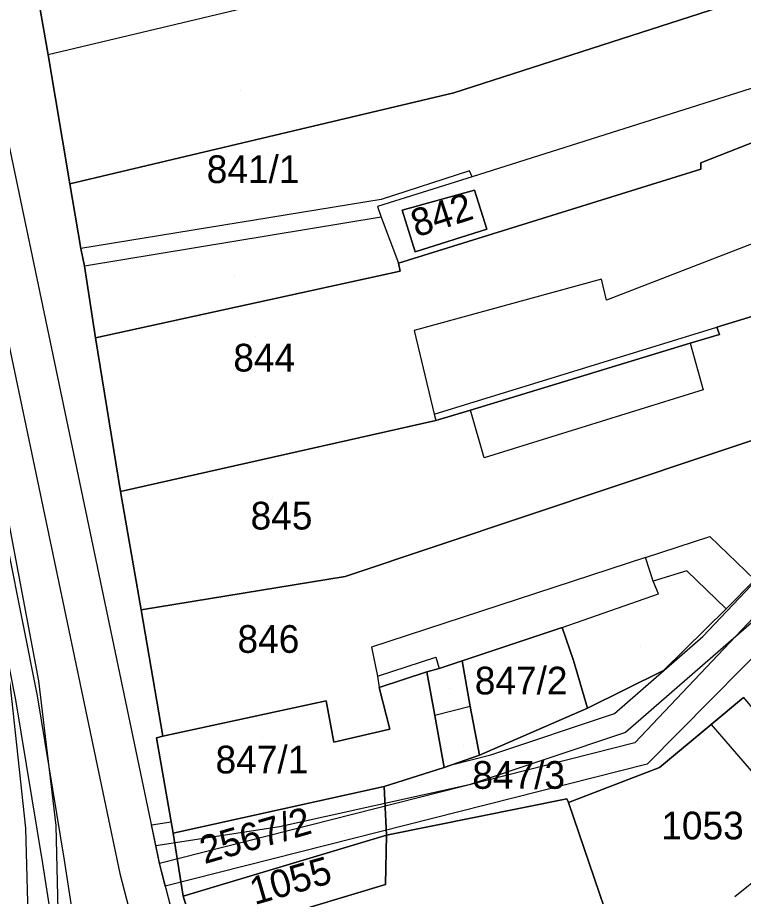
# Model space of a CAD drawing. Extents: x -263423 to -261326, y -1240067 to -1237864.
# Drawn here: x -262710.5 to -262658.2, y -1239766.9 to -1239703.5 of the extents above; entities that cross this region are included whole.
import ezdxf

# ---------------------------------------------------------------- set-up
doc = ezdxf.new("R2010")
doc.units = 0
for name, color, linetype in [('body_kn', 7, 'Continuous'), ('kladpar_druhypozemkov', 7, 'Continuous'), ('kladpar_hranice', 7, 'Continuous'), ('kladpar_parcelnecisla', 7, 'Continuous'), ('kladpar_plochy', 7, 'Continuous'), ('kladpar_sipky', 7, 'Continuous'), ('tarchy_linie', 7, 'Continuous'), ('zappar_hrandruhpozemk', 7, 'Continuous')]:
    doc.layers.add(name, color=color, linetype=linetype)

msp = doc.modelspace()

# ---------------------------------------------------------------- linework, layer by layer
at = {"layer": 'body_kn'}
for p, q in [((-262708.34, -1239706.18), (-262708.34, -1239706.18)), ((-262679.06, -1239708.92), (-262679.06, -1239708.92)), ((-262679.06, -1239708.92), (-262679.06, -1239708.92)), ((-262661.25, -1239713.97), (-262661.25, -1239713.97)), ((-262661.25, -1239714.42), (-262661.25, -1239714.42)), ((-262661.25, -1239714.42), (-262661.25, -1239714.42)), ((-262677.93, -1239714.54), (-262677.93, -1239714.54)), ((-262677.74, -1239714.98), (-262677.74, -1239714.98)), ((-262706.78, -1239715.48), (-262706.78, -1239715.48)), ((-262677.56, -1239715.94), (-262677.56, -1239715.94)), ((-262677.56, -1239715.94), (-262677.56, -1239715.94)), ((-262684.31, -1239716.61), (-262684.31, -1239716.61)), ((-262684.57, -1239717.12), (-262684.57, -1239717.12)), ((-262682.78, -1239717.38), (-262682.78, -1239717.38)), ((-262684.31, -1239717.88), (-262684.31, -1239717.88)), ((-262684.31, -1239717.88), (-262684.31, -1239717.88)), ((-262676.68, -1239718.75), (-262676.68, -1239718.75)), ((-262705.97, -1239720.14), (-262705.97, -1239720.14)), ((-262681.84, -1239720.38), (-262681.84, -1239720.38)), ((-262683.05, -1239721.2), (-262683.05, -1239721.2)), ((-262705.72, -1239721.41), (-262705.72, -1239721.41)), ((-262682.93, -1239721.77), (-262682.93, -1239721.77)), ((-262668.41, -1239722.35), (-262668.41, -1239722.35)), ((-262668.04, -1239723.88), (-262668.04, -1239723.88)), ((-262660.09, -1239725.83), (-262660.09, -1239725.83)), ((-262681.93, -1239726.05), (-262681.93, -1239726.05)), ((-262659.9, -1239726.34), (-262659.9, -1239726.34)), ((-262704.92, -1239726.58), (-262704.92, -1239726.58)), ((-262662, -1239726.97), (-262662, -1239726.97)), ((-262662, -1239726.97), (-262662, -1239726.97)), ((-262661.06, -1239730.35), (-262661.06, -1239730.35)), ((-262680.48, -1239732.1), (-262680.48, -1239732.1)), ((-262677.87, -1239731.8), (-262677.87, -1239731.8)), ((-262680.36, -1239732.55), (-262680.36, -1239732.55)), ((-262680.36, -1239732.55), (-262680.36, -1239732.55)), ((-262676.87, -1239735.24), (-262676.87, -1239735.24)), ((-262703.11, -1239737.67), (-262703.11, -1239737.67)), ((-262660.59, -1239740.92), (-262660.59, -1239740.92)), ((-262665.24, -1239742.43), (-262665.24, -1239742.43)), ((-262662.25, -1239743.4), (-262662.25, -1239743.4)), ((-262686.9, -1239743.8), (-262686.9, -1239743.8)), ((-262686.9, -1239743.8), (-262686.9, -1239743.8)), ((-262664.68, -1239744.15), (-262664.68, -1239744.15)), ((-262664.3, -1239745.05), (-262664.3, -1239745.05)), ((-262701.62, -1239746.21), (-262701.62, -1239746.21)), ((-262659.4, -1239746.15), (-262659.4, -1239746.15)), ((-262659.4, -1239746.15), (-262659.4, -1239746.15)), ((-262671.25, -1239747.5), (-262671.25, -1239747.5)), ((-262671.25, -1239747.5), (-262671.25, -1239747.5)), ((-262661.09, -1239748.15), (-262661.09, -1239748.15)), ((-262685.01, -1239748.9), (-262685.01, -1239748.9)), ((-262680.36, -1239749.62), (-262680.36, -1239749.62)), ((-262678.45, -1239749.89), (-262678.45, -1239749.89)), ((-262670.43, -1239749.86), (-262670.43, -1239749.86)), ((-262680.11, -1239750.45), (-262680.11, -1239750.45)), ((-262684.57, -1239751.01), (-262684.57, -1239751.01)), ((-262684.57, -1239751.01), (-262684.57, -1239751.01)), ((-262681, -1239750.7), (-262681, -1239750.7)), ((-262663.94, -1239750.59), (-262663.94, -1239750.59)), ((-262709.03, -1239751.34), (-262709.03, -1239751.34)), ((-262684.45, -1239751.83), (-262684.45, -1239751.83)), ((-262709.13, -1239752.42), (-262709.13, -1239752.42)), ((-262688.27, -1239752.77), (-262688.27, -1239752.77)), ((-262688.27, -1239752.77), (-262688.27, -1239752.77)), ((-262677.89, -1239753.2), (-262677.89, -1239753.2)), ((-262677.89, -1239753.2), (-262677.89, -1239753.2)), ((-262669.42, -1239753.3), (-262669.42, -1239753.3)), ((-262667.46, -1239753.69), (-262667.46, -1239753.69)), ((-262680.44, -1239753.83), (-262680.44, -1239753.83)), ((-262683.69, -1239754.83), (-262683.69, -1239754.83)), ((-262660.49, -1239754.48), (-262660.49, -1239754.48)), ((-262700.51, -1239755.46), (-262700.51, -1239755.46)), ((-262700.06, -1239755.33), (-262700.06, -1239755.33)), ((-262666.67, -1239755.06), (-262666.67, -1239755.06)), ((-262687.71, -1239755.77), (-262687.71, -1239755.77)), ((-262666.01, -1239755.81), (-262666.01, -1239755.81)), ((-262677.21, -1239756.71), (-262677.21, -1239756.71)), ((-262676.39, -1239756.69), (-262676.39, -1239756.69)), ((-262679.23, -1239757.41), (-262679.23, -1239757.41)), ((-262665.11, -1239757.34), (-262665.11, -1239757.34)), ((-262679.76, -1239757.59), (-262679.76, -1239757.59)), ((-262664.22, -1239757.6), (-262664.22, -1239757.6)), ((-262684.09, -1239758.97), (-262684.09, -1239758.97)), ((-262684.09, -1239758.97), (-262684.09, -1239758.97)), ((-262677.95, -1239758.85), (-262677.95, -1239758.85)), ((-262670.91, -1239759.86), (-262670.91, -1239759.86)), ((-262670.91, -1239759.86), (-262670.91, -1239759.86)), ((-262670.79, -1239760.11), (-262670.79, -1239760.11)), ((-262709.96, -1239761.98), (-262709.96, -1239761.98)), ((-262707.79, -1239761.77), (-262707.79, -1239761.77)), ((-262700.88, -1239761.74), (-262700.88, -1239761.74)), ((-262699.46, -1239761.52), (-262699.46, -1239761.52)), ((-262691.65, -1239761.87), (-262691.65, -1239761.87)), ((-262699.32, -1239762.34), (-262699.32, -1239762.34)), ((-262683.91, -1239762.47), (-262683.91, -1239762.47)), ((-262683.91, -1239762.47), (-262683.91, -1239762.47)), ((-262700.57, -1239763.25), (-262700.57, -1239763.25)), ((-262707.17, -1239764.28), (-262707.17, -1239764.28)), ((-262700.3, -1239764.51), (-262700.3, -1239764.51)), ((-262708.73, -1239764.53), (-262708.73, -1239764.53)), ((-262700.29, -1239764.57), (-262700.29, -1239764.57)), ((-262703.16, -1239765.24), (-262703.16, -1239765.24)), ((-262699.88, -1239766.16), (-262699.88, -1239766.16)), ((-262683.99, -1239766.04), (-262683.99, -1239766.04)), ((-262698.58, -1239766.87), (-262698.58, -1239766.87))]:
    msp.add_line(p, q, dxfattribs=at)
at = {"layer": 'kladpar_druhypozemkov'}
for p, q in [((-262694.48, -1239708.77), (-262694.48, -1239708.77)), ((-262692.51, -1239713.31), (-262692.51, -1239713.31)), ((-262680.14, -1239717.22), (-262680.14, -1239717.22)), ((-262694.88, -1239722.17), (-262694.88, -1239722.17)), ((-262693.34, -1239726.52), (-262693.34, -1239726.52)), ((-262692.14, -1239738.12), (-262692.14, -1239738.12)), ((-262692.44, -1239747.32), (-262692.44, -1239747.32)), ((-262665.58, -1239748.87), (-262665.58, -1239748.87)), ((-262673.54, -1239750.32), (-262673.54, -1239750.32)), ((-262679.38, -1239751.92), (-262679.38, -1239751.92)), ((-262692.84, -1239755.42), (-262692.84, -1239755.42)), ((-262661.42, -1239760.11), (-262661.42, -1239760.11)), ((-262686.97, -1239762.33), (-262686.97, -1239762.33))]:
    msp.add_line(p, q, dxfattribs=at)
at = {"layer": 'kladpar_hranice'}
msp.add_line((-262706.78, -1239715.48), (-262679.06, -1239708.92), dxfattribs=at)
for points in [[(-262715.22, -1239671.11), (-262713.4, -1239679.02), (-262710.4, -1239694.13), (-262708.84, -1239703.31), (-262708.34, -1239706.18), (-262706.78, -1239715.48), (-262705.97, -1239720.14), (-262705.72, -1239721.41), (-262704.92, -1239726.58), (-262703.11, -1239737.67), (-262701.62, -1239746.21), (-262700.06, -1239755.33), (-262700.51, -1239755.46), (-262699.32, -1239762.34), (-262698.58, -1239766.87), (-262697.57, -1239770.12)], [(-262663.42, -1239680.4), (-262662.91, -1239680.34), (-262653.98, -1239677.45), (-262652.28, -1239682.1), (-262648.37, -1239693.14), (-262646.55, -1239698.05), (-262650.82, -1239699.56), (-262655.79, -1239701.39), (-262656.36, -1239701.58), (-262679.06, -1239708.92), (-262706.78, -1239715.48), (-262708.34, -1239706.18), (-262708.84, -1239703.31), (-262710.4, -1239694.13), (-262686.81, -1239688.38), (-262678.97, -1239685.74), (-262663.42, -1239680.4)], [(-262679.06, -1239708.92), (-262656.36, -1239701.58), (-262655.48, -1239704.32), (-262654.35, -1239707.57), (-262648.8, -1239705.69), (-262649.94, -1239702.43), (-262650.82, -1239699.56), (-262646.55, -1239698.05), (-262635.46, -1239694.41), (-262638.53, -1239700.19), (-262638.47, -1239700.51), (-262638.41, -1239700.89), (-262638.47, -1239701.28), (-262638.86, -1239701.47), (-262639.44, -1239705.41), (-262661.25, -1239713.97), (-262661.25, -1239714.42), (-262683.05, -1239721.2), (-262682.93, -1239721.77), (-262704.92, -1239726.58), (-262705.72, -1239721.41), (-262705.97, -1239720.14), (-262706.78, -1239715.48)], [(-262661.25, -1239714.42), (-262661.25, -1239713.97), (-262639.44, -1239705.41), (-262633.01, -1239703.79), (-262640.25, -1239717.19), (-262641.15, -1239718.78), (-262642.69, -1239721.64), (-262643.7, -1239720.62), (-262651.67, -1239723.25), (-262660.09, -1239725.83), (-262659.9, -1239726.34), (-262662, -1239726.97), (-262677.87, -1239731.8), (-262680.36, -1239732.55), (-262703.11, -1239737.67), (-262704.92, -1239726.58), (-262682.93, -1239721.77), (-262683.05, -1239721.2), (-262661.25, -1239714.42)], [(-262682.78, -1239717.38), (-262681.84, -1239720.38), (-262676.68, -1239718.75), (-262677.56, -1239715.94), (-262682.78, -1239717.38)], [(-262677.56, -1239715.94), (-262676.68, -1239718.75), (-262681.84, -1239720.38), (-262682.78, -1239717.38), (-262677.56, -1239715.94)], [(-262680.36, -1239732.55), (-262677.87, -1239731.8), (-262662, -1239726.97), (-262659.9, -1239726.34), (-262660.09, -1239725.83), (-262651.67, -1239723.25), (-262643.7, -1239720.62), (-262642.69, -1239721.64), (-262652.36, -1239737.65), (-262654.19, -1239732.86), (-262686.9, -1239743.8), (-262701.62, -1239746.21), (-262703.11, -1239737.67), (-262680.36, -1239732.55)], [(-262686.9, -1239743.8), (-262654.19, -1239732.86), (-262652.36, -1239737.65), (-262656.27, -1239742.92), (-262657.35, -1239744.06), (-262659.4, -1239746.15), (-262663.94, -1239750.59), (-262669.42, -1239753.3), (-262670.43, -1239749.86), (-262671.25, -1239747.5), (-262678.45, -1239749.89), (-262680.11, -1239750.45), (-262681, -1239750.7), (-262684.45, -1239751.83), (-262683.69, -1239754.83), (-262687.71, -1239755.77), (-262688.27, -1239752.77), (-262700.06, -1239755.33), (-262701.62, -1239746.21), (-262686.9, -1239743.8)], [(-262658.15, -1239752.53), (-262660.49, -1239754.48), (-262664.22, -1239757.6), (-262670.79, -1239760.11), (-262670.91, -1239759.86), (-262683.91, -1239762.47), (-262684.09, -1239758.97), (-262679.76, -1239757.59), (-262677.21, -1239756.71), (-262669.42, -1239753.3), (-262663.94, -1239750.59), (-262659.4, -1239746.15), (-262657.35, -1239744.06)], [(-262671.25, -1239747.5), (-262670.43, -1239749.86), (-262669.42, -1239753.3), (-262677.21, -1239756.71), (-262677.89, -1239753.2), (-262678.45, -1239749.89), (-262671.25, -1239747.5)], [(-262677.89, -1239753.2), (-262677.21, -1239756.71), (-262679.76, -1239757.59), (-262680.44, -1239753.83), (-262681, -1239750.7), (-262680.11, -1239750.45), (-262678.45, -1239749.89), (-262677.89, -1239753.2)], [(-262688.27, -1239752.77), (-262687.71, -1239755.77), (-262683.69, -1239754.83), (-262684.45, -1239751.83), (-262681, -1239750.7), (-262680.44, -1239753.83), (-262679.76, -1239757.59), (-262684.09, -1239758.97), (-262699.32, -1239762.34), (-262700.51, -1239755.46), (-262700.06, -1239755.33), (-262688.27, -1239752.77)], [(-262667.45, -1239769.94), (-262670.79, -1239760.11), (-262664.22, -1239757.6), (-262660.49, -1239754.48), (-262658.15, -1239752.53), (-262651.32, -1239760.8), (-262650.86, -1239760.42), (-262642.89, -1239769.76)], [(-262684.09, -1239758.97), (-262683.91, -1239762.47), (-262698.58, -1239766.87), (-262699.32, -1239762.34), (-262684.09, -1239758.97)], [(-262670.91, -1239759.86), (-262670.79, -1239760.11), (-262667.45, -1239769.94), (-262665.75, -1239773.58), (-262664.17, -1239776.83), (-262663.41, -1239778.62), (-262661.33, -1239783.79), (-262690.78, -1239793.02), (-262692.67, -1239786.83), (-262692.42, -1239786.71), (-262695.87, -1239774.78), (-262696.25, -1239774.91), (-262697.57, -1239770.12), (-262683.99, -1239766.04), (-262683.91, -1239762.47), (-262670.91, -1239759.86)], [(-262683.91, -1239762.47), (-262683.99, -1239766.04), (-262697.57, -1239770.12), (-262698.58, -1239766.87), (-262683.91, -1239762.47)]]:
    msp.add_lwpolyline(points, dxfattribs=at)
at = {"layer": 'kladpar_plochy'}
for p, q in [((-262679.06, -1239708.92), (-262656.36, -1239701.58)), ((-262708.84, -1239703.31), (-262708.34, -1239706.18)), ((-262639.44, -1239705.41), (-262661.25, -1239713.97)), ((-262708.34, -1239706.18), (-262706.78, -1239715.48)), ((-262706.78, -1239715.48), (-262679.06, -1239708.92)), ((-262661.25, -1239714.42), (-262683.05, -1239721.2)), ((-262661.25, -1239713.97), (-262661.25, -1239714.42)), ((-262705.97, -1239720.14), (-262706.78, -1239715.48)), ((-262706.78, -1239715.48), (-262705.97, -1239720.14)), ((-262677.56, -1239715.94), (-262682.78, -1239717.38)), ((-262676.68, -1239718.75), (-262677.56, -1239715.94)), ((-262682.78, -1239717.38), (-262681.84, -1239720.38)), ((-262681.84, -1239720.38), (-262676.68, -1239718.75)), ((-262705.72, -1239721.41), (-262705.97, -1239720.14)), ((-262705.97, -1239720.14), (-262705.72, -1239721.41)), ((-262683.05, -1239721.2), (-262682.93, -1239721.77)), ((-262704.92, -1239726.58), (-262705.72, -1239721.41)), ((-262705.72, -1239721.41), (-262704.92, -1239726.58)), ((-262682.93, -1239721.77), (-262704.92, -1239726.58)), ((-262704.92, -1239726.58), (-262703.11, -1239737.67)), ((-262703.11, -1239737.67), (-262701.62, -1239746.21)), ((-262701.62, -1239746.21), (-262700.06, -1239755.33)), ((-262700.06, -1239755.33), (-262700.51, -1239755.46)), ((-262700.51, -1239755.46), (-262699.32, -1239762.34)), ((-262699.32, -1239762.34), (-262698.58, -1239766.87)), ((-262698.58, -1239766.87), (-262697.57, -1239770.12))]:
    msp.add_line(p, q, dxfattribs=at)
for points in [[(-262663.42, -1239680.4), (-262662.91, -1239680.34), (-262653.98, -1239677.45), (-262652.28, -1239682.1), (-262648.37, -1239693.14), (-262646.55, -1239698.05), (-262650.82, -1239699.56), (-262655.79, -1239701.39), (-262656.36, -1239701.58), (-262679.06, -1239708.92), (-262706.78, -1239715.48), (-262708.34, -1239706.18), (-262708.84, -1239703.31), (-262710.4, -1239694.13), (-262686.81, -1239688.38), (-262678.97, -1239685.74)], [(-262661.25, -1239714.42), (-262661.25, -1239713.97), (-262639.44, -1239705.41), (-262633.01, -1239703.79), (-262640.25, -1239717.19), (-262641.15, -1239718.78), (-262642.69, -1239721.64), (-262643.7, -1239720.62), (-262651.67, -1239723.25), (-262660.09, -1239725.83), (-262659.9, -1239726.34), (-262662, -1239726.97), (-262677.87, -1239731.8), (-262680.36, -1239732.55), (-262703.11, -1239737.67), (-262704.92, -1239726.58), (-262682.93, -1239721.77), (-262683.05, -1239721.2)], [(-262677.56, -1239715.94), (-262676.68, -1239718.75), (-262681.84, -1239720.38), (-262682.78, -1239717.38)], [(-262680.36, -1239732.55), (-262677.87, -1239731.8), (-262662, -1239726.97), (-262659.9, -1239726.34), (-262660.09, -1239725.83), (-262651.67, -1239723.25), (-262643.7, -1239720.62), (-262642.69, -1239721.64), (-262652.36, -1239737.65), (-262654.19, -1239732.86), (-262686.9, -1239743.8), (-262701.62, -1239746.21), (-262703.11, -1239737.67)], [(-262686.9, -1239743.8), (-262654.19, -1239732.86), (-262652.36, -1239737.65), (-262656.27, -1239742.92), (-262657.35, -1239744.06), (-262659.4, -1239746.15), (-262663.94, -1239750.59), (-262669.42, -1239753.3), (-262670.43, -1239749.86), (-262671.25, -1239747.5), (-262678.45, -1239749.89), (-262680.11, -1239750.45), (-262681, -1239750.7), (-262684.45, -1239751.83), (-262683.69, -1239754.83), (-262687.71, -1239755.77), (-262688.27, -1239752.77), (-262700.06, -1239755.33), (-262701.62, -1239746.21)], [(-262671.25, -1239747.5), (-262670.43, -1239749.86), (-262669.42, -1239753.3), (-262677.21, -1239756.71), (-262677.89, -1239753.2), (-262678.45, -1239749.89)], [(-262677.89, -1239753.2), (-262677.21, -1239756.71), (-262679.76, -1239757.59), (-262680.44, -1239753.83), (-262681, -1239750.7), (-262680.11, -1239750.45), (-262678.45, -1239749.89)], [(-262688.27, -1239752.77), (-262687.71, -1239755.77), (-262683.69, -1239754.83), (-262684.45, -1239751.83), (-262681, -1239750.7), (-262680.44, -1239753.83), (-262679.76, -1239757.59), (-262684.09, -1239758.97), (-262699.32, -1239762.34), (-262700.51, -1239755.46), (-262700.06, -1239755.33)], [(-262684.09, -1239758.97), (-262683.91, -1239762.47), (-262698.58, -1239766.87), (-262699.32, -1239762.34)], [(-262670.91, -1239759.86), (-262670.79, -1239760.11), (-262667.45, -1239769.94), (-262665.75, -1239773.58), (-262664.17, -1239776.83), (-262663.41, -1239778.62), (-262661.33, -1239783.79), (-262690.78, -1239793.02), (-262692.67, -1239786.83), (-262692.42, -1239786.71), (-262695.87, -1239774.78), (-262696.25, -1239774.91), (-262697.57, -1239770.12), (-262683.99, -1239766.04), (-262683.91, -1239762.47)], [(-262683.91, -1239762.47), (-262683.99, -1239766.04), (-262697.57, -1239770.12), (-262698.58, -1239766.87)]]:
    msp.add_lwpolyline(points, close=True, dxfattribs=at)
for points in [[(-262658.15, -1239752.53), (-262660.49, -1239754.48), (-262664.22, -1239757.6), (-262670.79, -1239760.11), (-262670.91, -1239759.86), (-262683.91, -1239762.47), (-262684.09, -1239758.97), (-262679.76, -1239757.59), (-262677.21, -1239756.71), (-262669.42, -1239753.3), (-262663.94, -1239750.59), (-262659.4, -1239746.15), (-262657.35, -1239744.06)], [(-262667.45, -1239769.94), (-262670.79, -1239760.11), (-262664.22, -1239757.6), (-262660.49, -1239754.48), (-262658.15, -1239752.53), (-262651.32, -1239760.8), (-262650.86, -1239760.42), (-262642.89, -1239769.76)]]:
    msp.add_lwpolyline(points, dxfattribs=at)
at = {"layer": 'kladpar_sipky'}
msp.add_line((-262678.39, -1239755.98), (-262678.39, -1239755.98), dxfattribs=at)
at = {"layer": 'tarchy_linie'}
for points in [[(-262876.1, -1239267.26), (-262859.65, -1239272.11), (-262836.46, -1239332.83), (-262813.8, -1239395.79), (-262782.96, -1239480.21), (-262751.68, -1239564.86), (-262738.56, -1239596.25), (-262720.83, -1239681.08), (-262703.16, -1239765.24), (-262676.39, -1239868.22), (-262673.88, -1239876.15)], [(-262748.93, -1239563.78), (-262735.73, -1239595.37), (-262717.94, -1239680.48), (-262700.29, -1239764.57), (-262673.55, -1239867.4)], [(-262739.93, -1239594.25), (-262736.99, -1239604.52), (-262734.56, -1239614.45), (-262732.52, -1239624.43), (-262730.56, -1239634.88), (-262728.68, -1239644.46), (-262726.88, -1239654.48), (-262725.41, -1239664.84), (-262724.09, -1239674.85), (-262722.07, -1239685.48), (-262720.17, -1239695.75), (-262718.35, -1239705.44), (-262716.4, -1239715.43), (-262714.36, -1239726.14), (-262712.35, -1239736.36), (-262709.13, -1239752.42), (-262707.17, -1239764.28), (-262706.65, -1239767.73), (-262706.19, -1239774), (-262705.77, -1239786.06), (-262699.88, -1239808.04), (-262689.6, -1239849.41)], [(-262741.39, -1239597.13), (-262726.59, -1239667.94), (-262725.65, -1239675.1), (-262723.62, -1239685.77), (-262721.72, -1239696.04), (-262719.9, -1239705.74), (-262717.95, -1239715.73), (-262715.91, -1239726.44), (-262713.89, -1239736.67), (-262710.68, -1239752.7), (-262708.73, -1239764.53), (-262708.22, -1239767.91), (-262707.76, -1239774.09), (-262707.34, -1239786.29), (-262701.41, -1239808.43), (-262691.04, -1239850.16)], [(-262614.44, -1239666.41), (-262616.03, -1239670.09), (-262620.48, -1239684.16), (-262628.33, -1239703.58), (-262654.81, -1239744.74), (-262666.67, -1239755.06), (-262677.95, -1239758.85), (-262691.65, -1239761.87), (-262700.57, -1239763.25)], [(-262612.79, -1239668.9), (-262631.62, -1239709.01), (-262650.15, -1239739.08), (-262666.01, -1239755.81), (-262700.3, -1239764.51)], [(-262653.63, -1239745.76), (-262665.11, -1239757.34), (-262699.88, -1239766.16), (-262700.3, -1239764.51), (-262700.57, -1239763.25), (-262700.88, -1239761.74), (-262699.46, -1239761.52), (-262699.32, -1239762.34), (-262684.09, -1239758.97), (-262679.76, -1239757.59), (-262679.23, -1239757.41), (-262676.39, -1239756.69), (-262667.46, -1239753.69), (-262661.09, -1239748.15), (-262654.11, -1239740.78)]]:
    msp.add_lwpolyline(points, dxfattribs=at)
at = {"layer": 'zappar_hrandruhpozemk'}
for p, q in [((-262688.45, -1239701.43), (-262708.34, -1239706.18)), ((-262654.35, -1239707.57), (-262677.74, -1239714.98)), ((-262684.31, -1239716.61), (-262705.97, -1239720.14)), ((-262684.31, -1239717.88), (-262705.72, -1239721.41)), ((-262680.48, -1239732.1), (-262660.09, -1239725.83)), ((-262681.93, -1239726.05), (-262680.48, -1239732.1)), ((-262662, -1239726.97), (-262661.06, -1239730.35)), ((-262661.06, -1239730.35), (-262676.87, -1239735.24)), ((-262680.48, -1239732.1), (-262680.36, -1239732.55)), ((-262676.87, -1239735.24), (-262677.87, -1239731.8)), ((-262665.24, -1239742.43), (-262660.59, -1239740.92)), ((-262660.59, -1239740.92), (-262657.35, -1239744.06)), ((-262665.24, -1239742.43), (-262685.01, -1239748.9)), ((-262684.57, -1239751.01), (-262680.36, -1239749.62)), ((-262680.36, -1239749.62), (-262680.11, -1239750.45)), ((-262709.03, -1239751.34), (-262707.79, -1239761.77)), ((-262677.89, -1239753.2), (-262680.44, -1239753.83)), ((-262660.49, -1239754.48), (-262653.48, -1239762.64)), ((-262653.48, -1239762.64), (-262658.78, -1239766.92))]:
    msp.add_line(p, q, dxfattribs=at)
for points in [[(-262724.9, -1239679.49), (-262713.41, -1239739.36), (-262711.07, -1239751.72), (-262709.96, -1239761.98), (-262709.78, -1239769.09)], [(-262722.9, -1239679.06), (-262711.38, -1239738.84), (-262709.03, -1239751.34)], [(-262677.74, -1239714.98), (-262684.57, -1239717.12), (-262684.31, -1239717.88), (-262683.05, -1239721.2)], [(-262677.74, -1239714.98), (-262677.93, -1239714.54), (-262684.31, -1239716.61)], [(-262651.67, -1239723.25), (-262652.11, -1239721.85), (-262649.43, -1239720.91), (-262650.19, -1239718.87), (-262650.82, -1239717.21), (-262668.04, -1239723.88), (-262668.41, -1239722.35), (-262681.93, -1239726.05)], [(-262671.25, -1239747.5), (-262664.3, -1239745.05), (-262664.68, -1239744.15), (-262665.24, -1239742.43)], [(-262659.4, -1239746.15), (-262662.25, -1239743.4), (-262664.68, -1239744.15)], [(-262685.01, -1239748.9), (-262684.57, -1239751.01), (-262684.45, -1239751.83)], [(-262707.79, -1239761.77), (-262707.62, -1239768.92), (-262707.74, -1239782.71)]]:
    msp.add_lwpolyline(points, dxfattribs=at)

# ---------------------------------------------------------------- texts
at = {"layer": 'kladpar_parcelnecisla'}
for s, p in [('841/1', (-262696.892, -1239715.42)), ('844', (-262694.97, -1239729.02)), ('845', (-262693.726, -1239740.42)), ('846', (-262694.67, -1239749.32)), ('847/2', (-262677.55, -1239752.32)), ('847/1', (-262696.254, -1239758.02)), ('847/3', (-262677.726, -1239759.13)), ('1053', (-262664.09, -1239762.78))]:
    msp.add_text(s, height=2, dxfattribs=at).set_placement(p)
for s, rotation, p in [('842', 18, (-262681.76, -1239719.348)), ('2567/2', 16, (-262697.051, -1239764.568)), ('1055', 16, (-262693.437, -1239767.525))]:
    msp.add_text(s, height=2, rotation=rotation, dxfattribs=at).set_placement(p)

doc.saveas('drawing.dxf')
